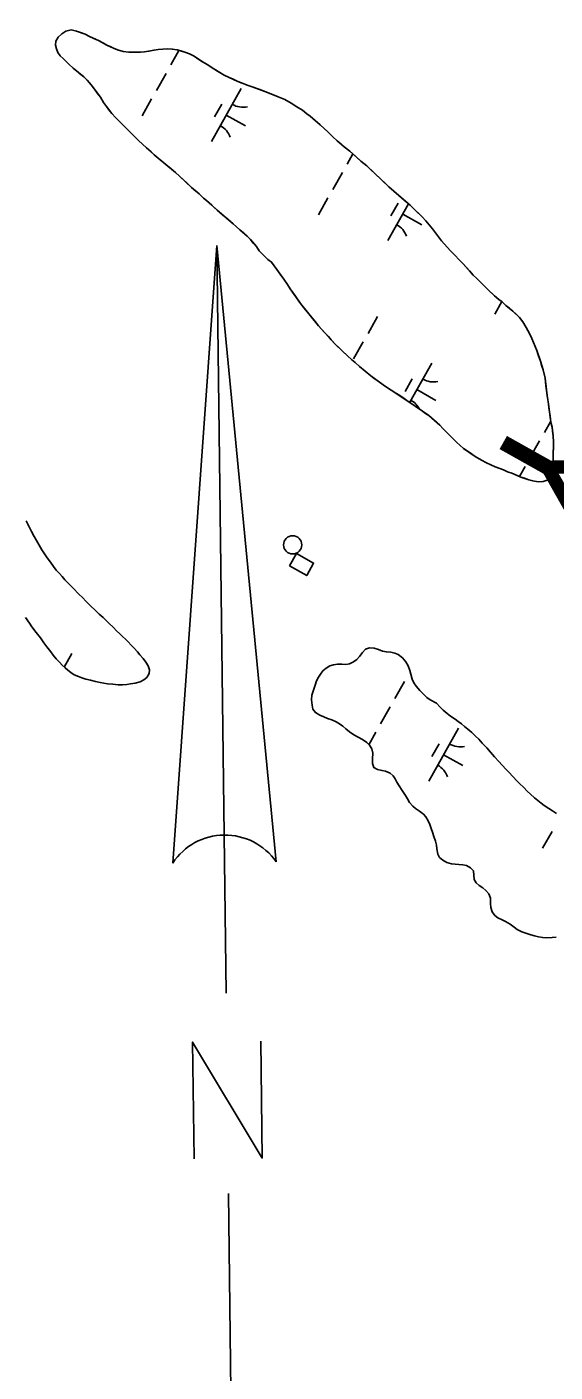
# Model space of a CAD drawing. Extents: x 3913936 to 3933962, y 195330 to 217741.
# Drawn here: x 3924582 to 3925016, y 198085 to 199191 of the extents above; entities that cross this region are included whole.
import ezdxf

# ---------------------------------------------------------------- set-up
doc = ezdxf.new("R2010")
doc.units = 0
for name, color, linetype in [('V-ANNO-SYMB', 7, 'Continuous'), ('V-CHAN-DOCK', 7, 'Continuous'), ('V-DOMW-TANK', 7, 'Continuous'), ('V-RIVR-IDEN', 7, 'Continuous'), ('V-TOPO-SHOR', 7, 'Continuous'), ('V-WETL-SWMP', 7, 'Continuous')]:
    doc.layers.add(name, color=color, linetype=linetype)

msp = doc.modelspace()

# ---------------------------------------------------------------- linework, layer by layer
at = {"layer": 'V-ANNO-SYMB'}
for p, q in [((3924738.2, 199011.3), (3924701.9, 198503.3)), ((3924738.2, 199011.3), (3924786.9, 198504.4)), ((3924744.1, 198526.3), (3924738.2, 199011.3)), ((3924738.2, 199011.3), (3924786.9, 198504.4)), ((3924744.1, 198526.3), (3924738.2, 199011.3)), ((3924745.7, 198396.3), (3924744.1, 198526.3)), ((3924749.7, 198068.9), (3924747.7, 198231.4))]:
    msp.add_line(p, q, dxfattribs=at)
msp.add_lwpolyline([(3924719.4, 198260), (3924718.2, 198356), (3924775.4, 198260.7), (3924774.2, 198356.7)], dxfattribs=at)
for start, end in [(90.6993, 146.4938), (34.9047, 90.6993), (34.9047, 90.6881)]:
    msp.add_arc((3924744.7, 198475), 51.4, start, end, dxfattribs=at)
at = {"layer": 'V-CHAN-DOCK'}
msp.add_lwpolyline([(3924797.9, 198747.8), (3924812, 198739.9), (3924817.7, 198750.1), (3924803.5, 198758)], close=True, dxfattribs=at)
at = {"layer": 'V-DOMW-TANK'}
msp.add_circle((3924800.5, 198765.1), 7.5, dxfattribs=at)
at = {"layer": 'V-TOPO-SHOR'}
for points in [[(3924773, 199007), (3924770.6, 199010.6), (3924768.1, 199013.4), (3924765.8, 199016.3), (3924763.1, 199019), (3924760.1, 199021.7), (3924757.1, 199024.4), (3924754.1, 199027), (3924751.6, 199029.2), (3924747.2, 199033), (3924742.8, 199036.7), (3924738.5, 199040.5), (3924734.1, 199044.5), (3924729.7, 199048.5), (3924727.2, 199050.4), (3924723.6, 199053.8), (3924720.8, 199056.1), (3924717.3, 199059.2), (3924713.7, 199062.6), (3924710.3, 199065.7), (3924707.3, 199068.4), (3924704.1, 199071.5), (3924700.2, 199074.7), (3924696.1, 199078.1), (3924691.5, 199081.9), (3924686.7, 199085.9), (3924684.1, 199088.3), (3924680.3, 199091.6), (3924676.6, 199095.1), (3924673.7, 199097.8), (3924669.8, 199101.7), (3924667.2, 199104.3), (3924662.7, 199108.7), (3924658.3, 199113.1), (3924654.7, 199116.8), (3924651.7, 199120.1), (3924649.3, 199123), (3924647.3, 199125.6), (3924644.9, 199129), (3924642.3, 199133.3), (3924640.1, 199136.4), (3924638, 199139.3), (3924635.8, 199142.1), (3924633.5, 199145.2), (3924631.4, 199147.5), (3924628.8, 199150), (3924625.3, 199152.9), (3924622.7, 199155.1), (3924619.9, 199157.4), (3924616.4, 199160.6), (3924614, 199162.9), (3924611.6, 199165.2), (3924609.4, 199167.5), (3924607.3, 199170.2), (3924606.2, 199173.1), (3924605.5, 199176.1), (3924605.8, 199179.4), (3924607.6, 199182.7), (3924610.7, 199185.6), (3924613.9, 199187.6), (3924618.2, 199188.7), (3924622.6, 199187.8), (3924626, 199186.6), (3924629.7, 199185.2), (3924633.4, 199183.4), (3924637, 199181.7), (3924640.8, 199180.1), (3924644.8, 199177.9), (3924647.6, 199176.3), (3924650.4, 199175), (3924653.2, 199173.6), (3924656.3, 199172.3), (3924661.1, 199170.9), (3924665.8, 199170.4), (3924669.2, 199170.3), (3924672.3, 199170.4), (3924675.4, 199170.4), (3924678.6, 199170.6), (3924682.3, 199171.2), (3924686.4, 199172), (3924689.9, 199172.7), (3924693.7, 199173), (3924697.6, 199173.2), (3924701.4, 199173), (3924705.5, 199172.3), (3924708.5, 199171.4), (3924711.8, 199170.4), (3924715.6, 199169), (3924719.4, 199167.1), (3924722.6, 199164.9), (3924726.2, 199162.5), (3924730.6, 199160), (3924733.5, 199158), (3924738.7, 199154.8), (3924744, 199151.6), (3924748.2, 199149.6), (3924751, 199148.4), (3924755.3, 199146.3), (3924759.7, 199144.6), (3924763.9, 199143.1), (3924768, 199141.7)], [(3924768, 199141.7), (3924772.6, 199140), (3924775.7, 199138.8), (3924779.8, 199137.3), (3924783.1, 199136), (3924788.5, 199133.8), (3924794.1, 199131.4), (3924799.2, 199128.5), (3924803.9, 199125.4), (3924808.4, 199122.6), (3924812, 199119.7), (3924814.9, 199117.8), (3924819.3, 199113.9), (3924823.1, 199110.7), (3924826.7, 199107.3), (3924829.3, 199104.9), (3924833.4, 199100.9), (3924837.1, 199097.4), (3924840.2, 199094.8), (3924842.8, 199092.6), (3924847.5, 199088.9), (3924852.1, 199084.9), (3924856.6, 199080.8), (3924861.3, 199077), (3924864.2, 199074.3), (3924868.8, 199069.7), (3924872.6, 199066.1), (3924877, 199062), (3924879.4, 199059.6), (3924883.7, 199056.2), (3924887.8, 199052.5), (3924892.2, 199048.7), (3924897, 199044.5), (3924901.5, 199040.3), (3924903.8, 199037.9), (3924906.8, 199035), (3924909.9, 199031.6), (3924912.6, 199028.4), (3924915.4, 199025), (3924917.8, 199021.8), (3924920.4, 199018.4), (3924922.8, 199015.3), (3924925.1, 199012.7), (3924927.6, 199010), (3924930.3, 199006.9), (3924933.8, 199003.4), (3924937.4, 198999.5), (3924940.7, 198996.2), (3924943.6, 198992.9), (3924945.8, 198990.6), (3924948.9, 198987.1), (3924951.9, 198984.3), (3924955.2, 198981), (3924958.7, 198977.4), (3924962.4, 198973.7), (3924966.5, 198970.1), (3924970, 198966.9), (3924972.6, 198965), (3924975.8, 198962), (3924978.7, 198959.7), (3924981.5, 198957.4), (3924984.3, 198954.8), (3924987, 198952.1), (3924989.6, 198948.7), (3924992.5, 198943.9), (3924995.1, 198939.1), (3924997.2, 198935), (3924998.5, 198931.5), (3924999.8, 198928.4), (3925001.1, 198924.9), (3925002.3, 198921.5), (3925004.1, 198916.2), (3925005.4, 198912.2), (3925006.3, 198909.1), (3925007.2, 198905.6), (3925008, 198902.2), (3925008.4, 198899.1), (3925008.7, 198895.9), (3925009.2, 198892.1), (3925009.6, 198888.1), (3925010.3, 198884.4), (3925010.7, 198881), (3925011.2, 198877.7), (3925011.7, 198874.5), (3925012.1, 198871.3), (3925012.5, 198868.2), (3925013, 198865), (3925013.7, 198861.9), (3925014.1, 198858.6), (3925014.6, 198854.7), (3925014.8, 198849.6), (3925014.8, 198846.3), (3925014.7, 198840.8), (3925014.7, 198836.1), (3925014.3, 198832.2), (3925013.8, 198828.4), (3925013.4, 198825.2), (3925012.3, 198821.1), (3925009.8, 198818.4), (3925006.4, 198817.1), (3925002.3, 198817)], [(3925002.3, 198817), (3924997.9, 198817.7), (3924994.6, 198818.7), (3924991.1, 198819.9), (3924988.1, 198820.9), (3924985, 198822.1), (3924980.6, 198824), (3924977.2, 198825.1), (3924973.7, 198826.7), (3924970, 198828.1), (3924966.9, 198829.4), (3924963.4, 198830.9), (3924959.9, 198832.5), (3924955.7, 198834.8), (3924950.5, 198837.9), (3924945.6, 198841.3), (3924941, 198844.4), (3924937.8, 198847.2), (3924935.4, 198849.3), (3924932.3, 198852.4), (3924929.2, 198855.6), (3924926.7, 198858.2), (3924924, 198860.9), (3924921.5, 198863.6), (3924918.5, 198866.2), (3924915.2, 198869), (3924912.3, 198871.4), (3924909.8, 198873.2), (3924907.2, 198875.1), (3924902.8, 198878.2), (3924898.4, 198881.2), (3924894.4, 198884), (3924890.9, 198886.2), (3924887.1, 198888.7), (3924884, 198890.7), (3924881.4, 198892.4), (3924876.7, 198895.5), (3924871.9, 198898.9), (3924867.2, 198902.2), (3924864.6, 198904.2), (3924860, 198908), (3924855.4, 198911.8), (3924851.8, 198915.2), (3924849, 198917.3), (3924845, 198921.1), (3924841.8, 198924.2), (3924838.6, 198927.3), (3924835.5, 198930.3), (3924832.1, 198933.9), (3924829.8, 198936.5), (3924826.3, 198940.2), (3924821.7, 198945.3), (3924819.1, 198948.5), (3924815, 198953.6), (3924811.1, 198958.5), (3924806.9, 198963.6), (3924802.7, 198969.6), (3924798.4, 198975.8), (3924796.1, 198979.4), (3924793.2, 198983.6), (3924790.2, 198987.7), (3924787.5, 198991.5), (3924785.3, 198994.7), (3924783.1, 198997.7), (3924780, 198999.9), (3924773, 199007)], [(3924581.2, 198785), (3924583.4, 198780.6), (3924585.6, 198776.2), (3924587.8, 198771.9), (3924589.7, 198768.6), (3924592, 198764.8), (3924594.3, 198760.9), (3924596.4, 198757.8), (3924598.5, 198754.5), (3924601.2, 198751), (3924603.7, 198747.2), (3924606.1, 198744.4), (3924608.7, 198741.5), (3924610.9, 198739), (3924613.2, 198736.4), (3924616.5, 198733), (3924620.1, 198729.1), (3924624.4, 198724.7), (3924627.9, 198721.4), (3924630.4, 198718.8), (3924634.3, 198714.9), (3924638, 198711.3), (3924641.4, 198708.2), (3924644.5, 198705.3), (3924646.8, 198703.1), (3924649.2, 198700.6), (3924653, 198697.2), (3924655.7, 198694.5), (3924658.2, 198692), (3924660.5, 198689.7), (3924662.9, 198687.4), (3924665.1, 198685.2), (3924667.6, 198682.6), (3924670, 198680), (3924672.8, 198677), (3924674.8, 198674.6), (3924677.4, 198671.7), (3924679.8, 198668.6), (3924681.6, 198665.5), (3924682.6, 198662.4), (3924682.5, 198659.2), (3924680.6, 198656), (3924678.1, 198654), (3924675, 198652.5), (3924671, 198651.4), (3924667, 198650.7), (3924664, 198650.3), (3924660.6, 198650), (3924656.9, 198650), (3924652.7, 198650.4), (3924648.3, 198650.9), (3924645.1, 198651.4), (3924642.1, 198651.9), (3924638.2, 198652.8), (3924634.2, 198653.7), (3924630.3, 198654.7), (3924627.2, 198655.8), (3924624.3, 198656.8), (3924620.9, 198658.3), (3924618.1, 198660), (3924615.6, 198662), (3924613.3, 198664), (3924610.8, 198666.2), (3924608.6, 198668.7), (3924606.1, 198671.4), (3924603.4, 198674.5), (3924601.5, 198677.2), (3924598.3, 198681.2), (3924595.9, 198684.6), (3924593, 198688.6), (3924589.6, 198693.1), (3924586.1, 198697.8), (3924584.1, 198700.6), (3924580.9, 198705.3)], [(3924961.8, 198477.9), (3924959.2, 198480.9), (3924956.9, 198483), (3924953.9, 198485), (3924951.2, 198487), (3924949.6, 198489.8), (3924949.5, 198493.5), (3924949.1, 198496.9), (3924946.8, 198499.4), (3924943.5, 198501.2), (3924940.3, 198501.8), (3924937.1, 198502.1), (3924934, 198502.3), (3924931, 198502.7), (3924927.2, 198503.9), (3924923.9, 198505.6), (3924921.2, 198508), (3924919.8, 198510.7), (3924919, 198515), (3924918.7, 198518), (3924918, 198521.3), (3924916.6, 198525.3), (3924915.3, 198528.8), (3924914.2, 198531.9), (3924913.2, 198535), (3924911.9, 198538.1), (3924910, 198541.4), (3924908, 198543.6), (3924904.7, 198546.1), (3924901.5, 198548.1), (3924899.2, 198550.2), (3924896.6, 198553.2), (3924894.8, 198556.1), (3924893.3, 198558.9), (3924890.6, 198563), (3924888, 198566.8), (3924886.2, 198570), (3924884.8, 198572.7), (3924883, 198575.1), (3924880.5, 198577.4), (3924876.8, 198578.8), (3924873.8, 198579.5), (3924870.2, 198580.2), (3924867.1, 198581.9), (3924866.1, 198585.3), (3924866.2, 198589), (3924866.4, 198593.7), (3924865.6, 198597.3), (3924863.5, 198600.2), (3924861.4, 198602.4), (3924857.9, 198604.9), (3924854.3, 198606.8), (3924850.8, 198608.9), (3924847.2, 198611.2), (3924844.2, 198613.7), (3924841.7, 198616), (3924839, 198617.9), (3924836.2, 198619.5), (3924832.6, 198621.1), (3924829.2, 198622.3), (3924826.2, 198623.6), (3924822.7, 198625.1), (3924819.2, 198627.1), (3924817.1, 198629.9), (3924816.4, 198633.1), (3924815.9, 198637.6), (3924816.3, 198641.4), (3924817.5, 198645.6), (3924818.9, 198649.7), (3924820.1, 198653.2), (3924821.6, 198656.3), (3924823.3, 198658.8), (3924825.3, 198661.4), (3924827.9, 198663.7), (3924831, 198665.5), (3924834, 198666.5), (3924837.2, 198666.9), (3924840.8, 198666.9), (3924844.1, 198666.8), (3924847.2, 198667.2), (3924850.5, 198668.8), (3924853.1, 198670.9), (3924855.4, 198673.3), (3924857.9, 198676.5), (3924860.4, 198679.3), (3924863.7, 198680.5), (3924867.5, 198680), (3924871, 198679), (3924874.4, 198677.7), (3924877.5, 198677.1), (3924881.1, 198676.7), (3924884.4, 198676.1), (3924887.2, 198674.8), (3924890.7, 198672.1), (3924893.4, 198669), (3924895.5, 198665.7), (3924896.9, 198661.7), (3924897.5, 198658.7), (3924898.7, 198654.5), (3924900, 198651.7), (3924901.9, 198648.9)], [(3924901.9, 198648.9), (3924905.1, 198645.3), (3924908.1, 198642.2), (3924910.8, 198639.6), (3924913.6, 198637.5), (3924918.6, 198634.8)], [(3924918.6, 198634.8), (3924921.6, 198631.6), (3924924.2, 198629.2), (3924927.6, 198626.3), (3924930.3, 198624.3), (3924934, 198621.7), (3924936.6, 198619.8), (3924939.2, 198617.9), (3924941.7, 198615.8), (3924944.5, 198613.5), (3924947.7, 198610.7), (3924950.9, 198607.7), (3924953.5, 198605.2), (3924956.4, 198602), (3924960, 198598), (3924963.2, 198594.5), (3924966.5, 198590.8), (3924970, 198586.8), (3924972.6, 198583.9), (3924976.1, 198580.2), (3924978.1, 198578), (3924981.4, 198574.6), (3924984.9, 198571.1), (3924987, 198568.9), (3924990.4, 198565.6), (3924993.4, 198562.5), (3924995.9, 198560), (3924999.3, 198557), (3925002, 198554.8), (3925004.8, 198552.6), (3925007.2, 198550.8), (3925011.2, 198548.1), (3925014, 198546.4), (3925017.4, 198544.2)], [(3925017.1, 198442.3), (3925013.8, 198442.1), (3925009.4, 198441.8), (3925006.1, 198442), (3925002.6, 198442.6), (3924999.3, 198443.5), (3924996.3, 198444.4), (3924992.3, 198445.6), (3924988.9, 198446.9), (3924985, 198448.7), (3924982.5, 198450.7), (3924979.3, 198453.1), (3924975.4, 198455.3), (3924972.6, 198456.6), (3924969.2, 198458.2), (3924966.7, 198460.1), (3924964.4, 198463.1), (3924963.3, 198466.9), (3924963, 198470), (3924963.1, 198474.4), (3924961.8, 198477.9)]]:
    msp.add_lwpolyline(points, dxfattribs=at)
at = {"layer": 'V-WETL-SWMP'}
for p, q in [((3924706.9, 199171.9), (3924700.2, 199159.9)), ((3924696.3, 199152.9), (3924688.4, 199138.9)), ((3924758.2, 199140.5), (3924733.7, 199096.9)), ((3924684.5, 199132), (3924676.7, 199118)), ((3924742.2, 199127.7), (3924736.3, 199117.3)), ((3924745.9, 199118.7), (3924761.6, 199109.9)), ((3924849.9, 199086.8), (3924845.2, 199078.3)), ((3924841.3, 199071.4), (3924833.4, 199057.4)), ((3924829.5, 199050.5), (3924821.7, 199036.5)), ((3924895.7, 199045.7), (3924878.7, 199015.4)), ((3924887.2, 199046.2), (3924881.3, 199035.8)), ((3924890.9, 199037.2), (3924906.6, 199028.4)), ((3924972.4, 198965.2), (3924966.7, 198955)), ((3924870.2, 198953), (3924862.4, 198939.1)), ((3924858.5, 198932.1), (3924850.6, 198918.2)), ((3924914.8, 198914.6), (3924896.7, 198882.4)), ((3924898.8, 198901.8), (3924892.9, 198891.3)), ((3924902.6, 198892.8), (3924918.3, 198883.9)), ((3925012.7, 198867), (3925007.4, 198857.6)), ((3925003.5, 198850.6), (3924995.6, 198836.7)), ((3924991.7, 198829.7), (3924987, 198821.3)), ((3924583, 198781.5), (3924582.7, 198780.9)), ((3924618.8, 198675.7), (3924612.6, 198664.6)), ((3924892.3, 198652.8), (3924884.4, 198638.8)), ((3924880.5, 198631.8), (3924872.7, 198617.9)), ((3924868.7, 198610.9), (3924863, 198600.7)), ((3924936.8, 198614.3), (3924912.3, 198570.7)), ((3924920.8, 198601.5), (3924914.9, 198591)), ((3924924.6, 198592.5), (3924940.3, 198583.7)), ((3925013.7, 198529.4), (3925005.9, 198515.5))]:
    msp.add_line(p, q, dxfattribs=at)
for points in [[(3925002.3, 198817), (3924997.9, 198817.7), (3924994.6, 198818.7), (3924988.1, 198820.9), (3924985, 198822.1), (3924980.6, 198824), (3924977.2, 198825.1), (3924973.7, 198826.7), (3924966.9, 198829.4), (3924959.9, 198832.5), (3924955.7, 198834.8), (3924950.5, 198837.9), (3924941, 198844.4), (3924937.8, 198847.2), (3924935.4, 198849.3), (3924932.3, 198852.4), (3924924, 198860.9), (3924921.5, 198863.6), (3924912.3, 198871.4), (3924907.2, 198875.1), (3924894.4, 198884), (3924881.4, 198892.4), (3924876.7, 198895.5), (3924871.9, 198898.9), (3924864.6, 198904.2), (3924855.4, 198911.8), (3924851.8, 198915.2), (3924849, 198917.3), (3924841.8, 198924.2), (3924835.5, 198930.3), (3924821.7, 198945.3), (3924806.9, 198963.6), (3924798.4, 198975.8), (3924796.1, 198979.4), (3924793.2, 198983.6), (3924783.1, 198997.7), (3924780, 198999.9), (3924773, 199007), (3924770.6, 199010.6), (3924765.8, 199016.3), (3924763.1, 199019), (3924757.1, 199024.4), (3924751.6, 199029.2), (3924738.5, 199040.5), (3924729.7, 199048.5), (3924727.2, 199050.4), (3924723.6, 199053.8), (3924717.3, 199059.2), (3924707.3, 199068.4), (3924704.1, 199071.5), (3924686.6, 199085.9), (3924680.3, 199091.6), (3924673.7, 199097.8), (3924658.3, 199113.1), (3924654.7, 199116.8), (3924651.7, 199120.1), (3924647.3, 199125.6), (3924644.9, 199129), (3924642.3, 199133.3), (3924638, 199139.3), (3924635.8, 199142.1), (3924633.5, 199145.2), (3924631.4, 199147.5), (3924628.8, 199150), (3924619.9, 199157.4), (3924616.4, 199160.6), (3924611.6, 199165.2), (3924609.4, 199167.5), (3924607.3, 199170.2), (3924606.2, 199173.1), (3924605.5, 199176.1), (3924605.8, 199179.4), (3924607.6, 199182.7), (3924610.7, 199185.6), (3924613.9, 199187.6), (3924618.2, 199188.7), (3924622.6, 199187.8), (3924629.7, 199185.2), (3924633.4, 199183.4), (3924640.8, 199180.1), (3924647.6, 199176.3), (3924653.2, 199173.6), (3924656.3, 199172.3), (3924661.1, 199170.9), (3924665.8, 199170.4), (3924669.2, 199170.3), (3924678.6, 199170.6), (3924689.9, 199172.7), (3924697.6, 199173.2), (3924701.4, 199173), (3924705.5, 199172.3), (3924711.8, 199170.4), (3924715.6, 199169), (3924719.4, 199167.1), (3924726.2, 199162.5), (3924730.6, 199160), (3924733.5, 199158), (3924744, 199151.6), (3924755.3, 199146.3), (3924763.9, 199143.1), (3924768, 199141.7)], [(3924768, 199141.7), (3924779.8, 199137.3), (3924788.5, 199133.8), (3924794.1, 199131.4), (3924799.2, 199128.5), (3924803.9, 199125.4), (3924808.4, 199122.6), (3924812, 199119.7), (3924814.9, 199117.8), (3924823.1, 199110.7), (3924829.3, 199104.9), (3924833.4, 199100.9), (3924837.1, 199097.4), (3924842.8, 199092.6), (3924847.5, 199088.9), (3924856.6, 199080.8), (3924861.3, 199077), (3924879.4, 199059.6), (3924883.7, 199056.2), (3924897, 199044.5), (3924901.5, 199040.3), (3924906.8, 199035), (3924909.9, 199031.6), (3924915.4, 199025), (3924922.8, 199015.3), (3924930.3, 199006.9), (3924933.8, 199003.4), (3924937.4, 198999.5), (3924940.7, 198996.2), (3924948.9, 198987.1), (3924951.9, 198984.3), (3924962.4, 198973.7), (3924970, 198966.9), (3924972.6, 198965), (3924975.8, 198962), (3924981.5, 198957.4), (3924987, 198952.1), (3924989.6, 198948.7), (3924992.5, 198943.9), (3924995.1, 198939.1), (3924997.2, 198935), (3925001.1, 198924.9), (3925004.1, 198916.2), (3925006.3, 198909.1), (3925008, 198902.2), (3925009.6, 198888.1), (3925010.3, 198884.4), (3925010.7, 198881), (3925011.7, 198874.5), (3925012.5, 198868.2), (3925013, 198865), (3925013.7, 198861.9), (3925014.6, 198854.7), (3925014.8, 198849.6), (3925014.7, 198836.1), (3925014.3, 198832.2), (3925013.4, 198825.2), (3925012.3, 198821.1), (3925009.8, 198818.4), (3925006.4, 198817.1), (3925002.3, 198817)], [(3924581.2, 198785), (3924583.4, 198780.6), (3924585.6, 198776.2), (3924587.8, 198771.9), (3924589.7, 198768.6), (3924592, 198764.8), (3924594.3, 198760.9), (3924596.4, 198757.8), (3924598.5, 198754.5), (3924601.2, 198751), (3924603.7, 198747.2), (3924606.1, 198744.4), (3924608.7, 198741.5), (3924610.9, 198739), (3924613.2, 198736.4), (3924616.5, 198733), (3924620.1, 198729.1), (3924624.4, 198724.7), (3924627.9, 198721.4), (3924630.4, 198718.8), (3924634.3, 198714.9), (3924638, 198711.3), (3924641.4, 198708.2), (3924644.5, 198705.3), (3924646.8, 198703.1), (3924649.2, 198700.6), (3924653, 198697.2), (3924655.7, 198694.5), (3924658.2, 198692), (3924660.5, 198689.7), (3924662.9, 198687.4), (3924665.1, 198685.2), (3924667.6, 198682.6), (3924670, 198680), (3924672.8, 198677), (3924674.8, 198674.6), (3924677.4, 198671.7), (3924679.8, 198668.6), (3924681.6, 198665.5), (3924682.6, 198662.4), (3924682.5, 198659.2), (3924680.6, 198656), (3924678.1, 198654), (3924675, 198652.5), (3924671, 198651.4), (3924667, 198650.7), (3924664, 198650.3), (3924660.6, 198650), (3924656.9, 198650), (3924652.7, 198650.4), (3924648.3, 198650.9), (3924645.1, 198651.4), (3924642.1, 198651.9), (3924638.2, 198652.8), (3924634.2, 198653.7), (3924630.3, 198654.7), (3924627.2, 198655.8), (3924624.3, 198656.8), (3924620.9, 198658.3), (3924618.1, 198660), (3924615.6, 198662), (3924613.3, 198664), (3924610.8, 198666.2), (3924608.6, 198668.7), (3924606.1, 198671.4), (3924603.4, 198674.5), (3924601.5, 198677.2), (3924598.3, 198681.2), (3924595.9, 198684.6), (3924593, 198688.6), (3924589.6, 198693.1), (3924586.1, 198697.8), (3924584.1, 198700.6), (3924580.9, 198705.3)], [(3924961.8, 198477.9), (3924959.2, 198480.9), (3924956.9, 198483), (3924953.9, 198485), (3924951.2, 198487), (3924949.6, 198489.8), (3924949.5, 198493.5), (3924949.1, 198496.9), (3924946.8, 198499.4), (3924943.5, 198501.2), (3924940.3, 198501.8), (3924937.1, 198502.1), (3924934, 198502.3), (3924931, 198502.7), (3924927.2, 198503.9), (3924923.9, 198505.6), (3924921.2, 198508), (3924919.8, 198510.7), (3924919, 198515), (3924918.7, 198518), (3924918, 198521.3), (3924916.6, 198525.3), (3924915.3, 198528.8), (3924914.2, 198531.9), (3924913.2, 198535), (3924911.9, 198538.1), (3924910, 198541.4), (3924908, 198543.6), (3924904.7, 198546.1), (3924901.5, 198548.1), (3924899.2, 198550.2), (3924896.6, 198553.2), (3924894.8, 198556.1), (3924893.3, 198558.9), (3924890.6, 198563), (3924888, 198566.8), (3924886.2, 198570), (3924884.8, 198572.7), (3924883, 198575.1), (3924880.5, 198577.4), (3924876.8, 198578.8), (3924873.8, 198579.5), (3924870.2, 198580.2), (3924867.1, 198581.9), (3924866.1, 198585.3), (3924866.2, 198589), (3924866.4, 198593.7), (3924865.6, 198597.3), (3924863.5, 198600.2), (3924861.4, 198602.4), (3924857.9, 198604.9), (3924854.3, 198606.8), (3924850.8, 198608.9), (3924847.2, 198611.2), (3924844.2, 198613.7), (3924841.7, 198616), (3924839, 198617.9), (3924836.2, 198619.5), (3924832.6, 198621.1), (3924829.2, 198622.3), (3924826.2, 198623.6), (3924822.7, 198625.1), (3924819.2, 198627.1), (3924817.1, 198629.9), (3924816.4, 198633.1), (3924815.9, 198637.6), (3924816.3, 198641.4), (3924817.5, 198645.6), (3924818.9, 198649.7), (3924820.1, 198653.2), (3924821.6, 198656.3), (3924823.3, 198658.8), (3924825.3, 198661.4), (3924827.9, 198663.7), (3924831, 198665.5), (3924834, 198666.5), (3924837.2, 198666.9), (3924840.8, 198666.9), (3924844.1, 198666.8), (3924847.2, 198667.2), (3924850.5, 198668.8), (3924853.1, 198670.9), (3924855.4, 198673.3), (3924857.9, 198676.5), (3924860.4, 198679.3), (3924863.7, 198680.5), (3924867.5, 198680), (3924871, 198679), (3924874.4, 198677.7), (3924877.5, 198677.1), (3924881.1, 198676.7), (3924884.4, 198676.1), (3924887.2, 198674.8), (3924890.7, 198672.1), (3924893.4, 198669), (3924895.5, 198665.7), (3924896.9, 198661.7), (3924897.5, 198658.7), (3924898.7, 198654.5), (3924900, 198651.6), (3924901.9, 198648.9)], [(3924901.9, 198648.9), (3924905.1, 198645.3), (3924908.1, 198642.2), (3924910.8, 198639.6), (3924913.6, 198637.5), (3924918.6, 198634.8), (3924921.6, 198631.6), (3924924.2, 198629.2), (3924927.6, 198626.3), (3924930.3, 198624.3), (3924934, 198621.7), (3924936.6, 198619.8), (3924939.2, 198617.9), (3924941.7, 198615.8), (3924944.5, 198613.5), (3924947.7, 198610.7), (3924950.9, 198607.7), (3924953.5, 198605.2), (3924956.4, 198602), (3924960, 198598), (3924963.2, 198594.5), (3924966.5, 198590.8), (3924970, 198586.8), (3924972.6, 198583.9), (3924976.1, 198580.2), (3924978.1, 198578), (3924981.4, 198574.6), (3924984.9, 198571.1), (3924987, 198568.9), (3924990.4, 198565.6), (3924993.4, 198562.5), (3924995.9, 198560), (3924999.3, 198557), (3925002, 198554.8), (3925004.8, 198552.6), (3925007.2, 198550.8), (3925011.2, 198548.1), (3925014, 198546.4), (3925017.4, 198544.2)], [(3924966.7, 198460.1), (3924964.4, 198463.1), (3924963.3, 198466.9), (3924963, 198470), (3924963.1, 198474.4), (3924961.8, 198477.9)], [(3925017.1, 198442.3), (3925013.8, 198442.1), (3925009.4, 198441.8), (3925006.1, 198442), (3925002.6, 198442.6), (3924999.3, 198443.5), (3924996.3, 198444.4), (3924992.3, 198445.6), (3924988.9, 198446.9), (3924985, 198448.7), (3924982.5, 198450.7), (3924979.3, 198453.1), (3924975.4, 198455.3), (3924972.6, 198456.6), (3924969.2, 198458.2), (3924966.7, 198460.1)]]:
    msp.add_lwpolyline(points, dxfattribs=at)
for centre, start, end in [((3924759.7, 199142.7), 239.8861, 281.4297), ((3924732.6, 199094.5), 19.8861, 61.4297), ((3924877.6, 199013), 19.8861, 61.4297), ((3924916.3, 198916.7), 239.8861, 281.4297), ((3924889.2, 198868.6), 27.7909, 61.4297), ((3924938.3, 198616.5), 239.8861, 281.4297), ((3924911.3, 198568.3), 19.8861, 61.4297)]:
    msp.add_arc(centre, 17.6, start, end, dxfattribs=at)

# ---------------------------------------------------------------- texts
at = {"layer": 'V-RIVR-IDEN'}
msp.add_text('B   A   Y', height=100, rotation=240.699, dxfattribs=at).set_placement((3925191.8, 199238.1))

doc.saveas('drawing.dxf')
